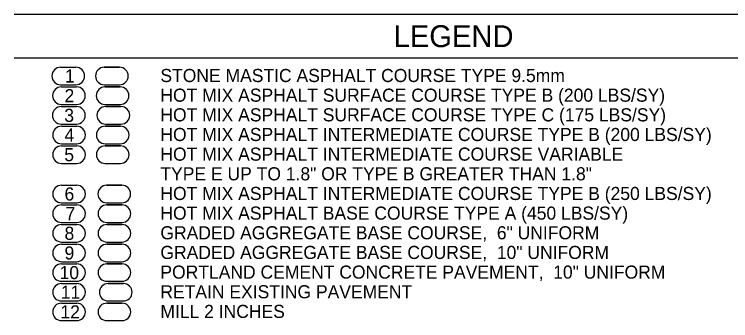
# Model space of a CAD drawing. Extents: x 2003207 to 2014043, y 843846 to 860154.
# Drawn here: x 2013615.72 to 2013648.56, y 844086.39 to 844100.41 of the extents above; entities that cross this region are included whole.
import ezdxf

# ---------------------------------------------------------------- set-up
doc = ezdxf.new("R2010")
doc.units = 0
for name, color, linetype in [('RD_EX_Road', 7, 'Continuous'), ('RD_EX_Road_txCode', 7, 'Continuous'), ('RD_QTY_ConcPave', 7, 'Continuous'), ('RD_QTY_Intermediate', 7, 'Continuous'), ('RD_QTY_Milling', 7, 'Continuous'), ('RD_QTY_Surf_Course', 7, 'Continuous'), ('RD_SHT_Bndy', 7, 'Continuous'), ('RD_TX_Misc2', 7, 'Continuous')]:
    doc.layers.add(name, color=color, linetype=linetype)

msp = doc.modelspace()

# ---------------------------------------------------------------- linework, layer by layer
at = {"layer": 'RD_EX_Road'}
for p, q in [((2013620.723, 844088.087), (2013620.023, 844088.087)), ((2013620.023, 844087.287), (2013620.723, 844087.287)), ((2013620.661, 844087.187), (2013619.961, 844087.187)), ((2013619.961, 844086.387), (2013620.661, 844086.387))]:
    msp.add_line(p, q, dxfattribs=at)
for centre, start, end in [((2013620.023, 844087.687), 90, 270), ((2013620.723, 844087.687), 270, 90), ((2013619.961, 844086.787), 90, 270), ((2013620.661, 844086.787), 270, 90)]:
    msp.add_arc(centre, 0.4, start, end, dxfattribs=at)
at = {"layer": 'RD_QTY_ConcPave'}
for p, q in [((2013620.661, 844090.787), (2013619.961, 844090.787)), ((2013619.961, 844089.987), (2013620.661, 844089.987)), ((2013620.661, 844089.887), (2013619.961, 844089.887)), ((2013619.961, 844089.087), (2013620.661, 844089.087)), ((2013620.661, 844088.987), (2013619.961, 844088.987)), ((2013619.961, 844088.187), (2013620.661, 844088.187))]:
    msp.add_line(p, q, dxfattribs=at)
for centre, start, end in [((2013619.961, 844090.387), 90, 270), ((2013620.661, 844090.387), 270, 90), ((2013619.961, 844089.487), 90, 270), ((2013620.661, 844089.487), 270, 90), ((2013619.961, 844088.587), 90, 270), ((2013620.661, 844088.587), 270, 90)]:
    msp.add_arc(centre, 0.4, start, end, dxfattribs=at)
at = {"layer": 'RD_QTY_Intermediate'}
for p, q in [((2013620.582, 844095.287), (2013619.882, 844095.287)), ((2013619.882, 844094.487), (2013620.582, 844094.487)), ((2013620.582, 844094.387), (2013619.882, 844094.387)), ((2013619.882, 844093.587), (2013620.582, 844093.587)), ((2013620.65, 844092.587), (2013619.95, 844092.587)), ((2013619.95, 844091.787), (2013620.65, 844091.787)), ((2013620.661, 844091.687), (2013619.961, 844091.687)), ((2013619.961, 844090.887), (2013620.661, 844090.887))]:
    msp.add_line(p, q, dxfattribs=at)
for centre, start, end in [((2013619.882, 844094.887), 90, 270), ((2013620.582, 844094.887), 270, 90), ((2013619.882, 844093.987), 90, 270), ((2013620.582, 844093.987), 270, 90), ((2013619.95, 844092.187), 90, 270), ((2013620.65, 844092.187), 270, 90), ((2013619.961, 844091.287), 90, 270), ((2013620.661, 844091.287), 270, 90)]:
    msp.add_arc(centre, 0.4, start, end, dxfattribs=at)
at = {"layer": 'RD_QTY_Milling'}
for p, q in [((2013620.661, 844087.187), (2013619.961, 844087.187)), ((2013619.961, 844086.387), (2013620.661, 844086.387))]:
    msp.add_line(p, q, dxfattribs=at)
for centre, start, end in [((2013619.961, 844086.787), 90, 270), ((2013620.661, 844086.787), 270, 90)]:
    msp.add_arc(centre, 0.4, start, end, dxfattribs=at)
at = {"layer": 'RD_QTY_Surf_Course'}
for p, q in [((2013620.542, 844097.987), (2013619.842, 844097.987)), ((2013619.842, 844097.187), (2013620.542, 844097.187)), ((2013620.576, 844097.087), (2013619.876, 844097.087)), ((2013619.876, 844096.287), (2013620.576, 844096.287)), ((2013620.61, 844096.187), (2013619.91, 844096.187)), ((2013619.91, 844095.387), (2013620.61, 844095.387))]:
    msp.add_line(p, q, dxfattribs=at)
for centre, start, end in [((2013619.842, 844097.587), 90, 270), ((2013620.542, 844097.587), 270, 90), ((2013619.876, 844096.687), 90, 270), ((2013620.576, 844096.687), 270, 90), ((2013619.91, 844095.787), 90, 270), ((2013620.61, 844095.787), 270, 90)]:
    msp.add_arc(centre, 0.4, start, end, dxfattribs=at)
at = {"layer": 'RD_SHT_Bndy'}
for p, q in [((2013655.72, 844100.41), (2013615.72, 844100.41)), ((2013655.72, 844098.41), (2013615.72, 844098.41))]:
    msp.add_line(p, q, dxfattribs=at)
at = {"layer": 'RD_TX_Misc2'}
for p, q in [((2013617.842, 844097.987), (2013618.542, 844097.987)), ((2013619.842, 844097.987), (2013620.542, 844097.987)), ((2013617.842, 844097.187), (2013618.542, 844097.187)), ((2013619.842, 844097.187), (2013620.542, 844097.187)), ((2013617.876, 844097.087), (2013618.576, 844097.087)), ((2013619.876, 844097.087), (2013620.576, 844097.087)), ((2013617.87, 844096.187), (2013618.57, 844096.187)), ((2013617.876, 844096.287), (2013618.576, 844096.287)), ((2013619.876, 844096.287), (2013620.576, 844096.287)), ((2013619.91, 844096.187), (2013620.61, 844096.187)), ((2013617.87, 844095.387), (2013618.57, 844095.387)), ((2013617.882, 844095.287), (2013618.582, 844095.287)), ((2013619.882, 844095.287), (2013620.582, 844095.287)), ((2013619.91, 844095.387), (2013620.61, 844095.387)), ((2013617.882, 844094.487), (2013618.582, 844094.487)), ((2013617.882, 844094.387), (2013618.582, 844094.387)), ((2013619.882, 844094.487), (2013620.582, 844094.487)), ((2013619.882, 844094.387), (2013620.582, 844094.387)), ((2013617.882, 844093.587), (2013618.582, 844093.587)), ((2013619.882, 844093.587), (2013620.582, 844093.587)), ((2013617.882, 844092.587), (2013618.582, 844092.587)), ((2013619.95, 844092.587), (2013620.65, 844092.587)), ((2013617.882, 844091.787), (2013618.582, 844091.787)), ((2013617.882, 844091.687), (2013618.582, 844091.687)), ((2013619.95, 844091.787), (2013620.65, 844091.787)), ((2013619.961, 844091.687), (2013620.661, 844091.687)), ((2013617.882, 844090.887), (2013618.582, 844090.887)), ((2013619.961, 844090.887), (2013620.661, 844090.887)), ((2013617.882, 844090.787), (2013618.582, 844090.787)), ((2013619.961, 844090.787), (2013620.661, 844090.787)), ((2013617.882, 844089.987), (2013618.582, 844089.987)), ((2013619.961, 844089.987), (2013620.661, 844089.987)), ((2013617.882, 844089.887), (2013618.582, 844089.887)), ((2013619.961, 844089.887), (2013620.661, 844089.887)), ((2013617.882, 844089.087), (2013618.582, 844089.087)), ((2013617.882, 844088.987), (2013618.582, 844088.987)), ((2013619.961, 844089.087), (2013620.661, 844089.087)), ((2013619.961, 844088.987), (2013620.661, 844088.987)), ((2013617.882, 844088.187), (2013618.582, 844088.187)), ((2013617.882, 844088.087), (2013618.582, 844088.087)), ((2013619.961, 844088.187), (2013620.661, 844088.187)), ((2013620.023, 844088.087), (2013620.723, 844088.087)), ((2013617.882, 844087.287), (2013618.582, 844087.287)), ((2013620.023, 844087.287), (2013620.723, 844087.287)), ((2013617.882, 844087.187), (2013618.582, 844087.187)), ((2013619.961, 844087.187), (2013620.661, 844087.187)), ((2013617.882, 844086.387), (2013618.582, 844086.387)), ((2013619.961, 844086.387), (2013620.661, 844086.387))]:
    msp.add_line(p, q, dxfattribs=at)
for centre, start, end in [((2013617.842, 844097.587), 90, 270), ((2013618.542, 844097.587), 270, 90), ((2013619.842, 844097.587), 90, 270), ((2013620.542, 844097.587), 270, 90), ((2013617.876, 844096.687), 90, 270), ((2013618.576, 844096.687), 270, 90), ((2013619.876, 844096.687), 90, 270), ((2013620.576, 844096.687), 270, 90), ((2013617.87, 844095.787), 90, 270), ((2013618.57, 844095.787), 270, 90), ((2013619.91, 844095.787), 90, 270), ((2013620.61, 844095.787), 270, 90), ((2013617.882, 844094.887), 90, 270), ((2013618.582, 844094.887), 270, 90), ((2013619.882, 844094.887), 90, 270), ((2013620.582, 844094.887), 270, 90), ((2013617.882, 844093.987), 90, 270), ((2013618.582, 844093.987), 270, 90), ((2013619.882, 844093.987), 90, 270), ((2013620.582, 844093.987), 270, 90), ((2013617.882, 844092.187), 90, 270), ((2013618.582, 844092.187), 270, 90), ((2013619.95, 844092.187), 90, 270), ((2013620.65, 844092.187), 270, 90), ((2013617.882, 844091.287), 90, 270), ((2013618.582, 844091.287), 270, 90), ((2013619.961, 844091.287), 90, 270), ((2013620.661, 844091.287), 270, 90), ((2013617.882, 844090.387), 90, 270), ((2013618.582, 844090.387), 270, 90), ((2013619.961, 844090.387), 90, 270), ((2013620.661, 844090.387), 270, 90), ((2013617.882, 844089.487), 90, 270), ((2013618.582, 844089.487), 270, 90), ((2013619.961, 844089.487), 90, 270), ((2013620.661, 844089.487), 270, 90), ((2013617.882, 844088.587), 90, 270), ((2013618.582, 844088.587), 270, 90), ((2013619.961, 844088.587), 90, 270), ((2013620.661, 844088.587), 270, 90), ((2013617.882, 844087.687), 90, 270), ((2013618.582, 844087.687), 270, 90), ((2013620.023, 844087.687), 90, 270), ((2013620.723, 844087.687), 270, 90), ((2013617.882, 844086.787), 90, 270), ((2013618.582, 844086.787), 270, 90), ((2013619.961, 844086.787), 90, 270), ((2013620.661, 844086.787), 270, 90)]:
    msp.add_arc(centre, 0.4, start, end, dxfattribs=at)

# ---------------------------------------------------------------- texts
at = {"layer": 'RD_EX_Road_txCode'}
for s, height, p in [('LEGEND', 1, (2013633.11, 844098.91)), ('STONE MASTIC ASPHALT COURSE TYPE 9.5mm', 0.6, (2013622.417, 844097.31)), ('HOT MIX ASPHALT SURFACE COURSE TYPE B (200 LBS/SY)', 0.6, (2013622.417, 844096.41)), ('HOT MIX ASPHALT SURFACE COURSE TYPE C (175 LBS/SY)', 0.6, (2013622.417, 844095.51)), ('HOT MIX ASPHALT INTERMEDIATE COURSE TYPE B (200 LBS/SY)', 0.6, (2013622.417, 844094.61)), ('HOT MIX ASPHALT INTERMEDIATE COURSE VARIABLE ', 0.6, (2013622.417, 844093.71)), ('TYPE E UP TO 1.8" OR TYPE B GREATER THAN 1.8"', 0.6, (2013622.417, 844092.81)), ('HOT MIX ASPHALT INTERMEDIATE COURSE TYPE B (250 LBS/SY)', 0.6, (2013622.417, 844091.91)), ('HOT MIX ASPHALT BASE COURSE TYPE A (450 LBS/SY)', 0.6, (2013622.417, 844091.01)), ('GRADED AGGREGATE BASE COURSE,  6" UNIFORM', 0.6, (2013622.417, 844090.11)), ('GRADED AGGREGATE BASE COURSE,  10" UNIFORM', 0.6, (2013622.417, 844089.21)), ('PORTLAND CEMENT CONCRETE PAVEMENT,  10" UNIFORM', 0.6, (2013622.417, 844088.31)), ('RETAIN EXISTING PAVEMENT', 0.6, (2013622.417, 844087.41)), ('MILL 2 INCHES', 0.6, (2013622.417, 844086.51))]:
    msp.add_text(s, height=height, dxfattribs=at).set_placement(p)
at = {"layer": 'RD_TX_Misc2'}
for s, p in [('1', (2013618.039, 844097.287)), ('2', (2013618.022, 844096.387)), ('3', (2013618.011, 844095.487)), ('4', (2013618.022, 844094.587)), ('5', (2013618.011, 844093.687)), ('6', (2013618.022, 844091.887)), ('7 ', (2013618.066, 844090.987)), ('8', (2013618.022, 844090.087)), ('9', (2013618.022, 844089.187)), ('10', (2013617.796, 844088.287)), ('11', (2013617.852, 844087.387)), ('12', (2013617.835, 844086.487))]:
    msp.add_text(s, height=0.6, dxfattribs=at).set_placement(p)

doc.saveas('drawing.dxf')
